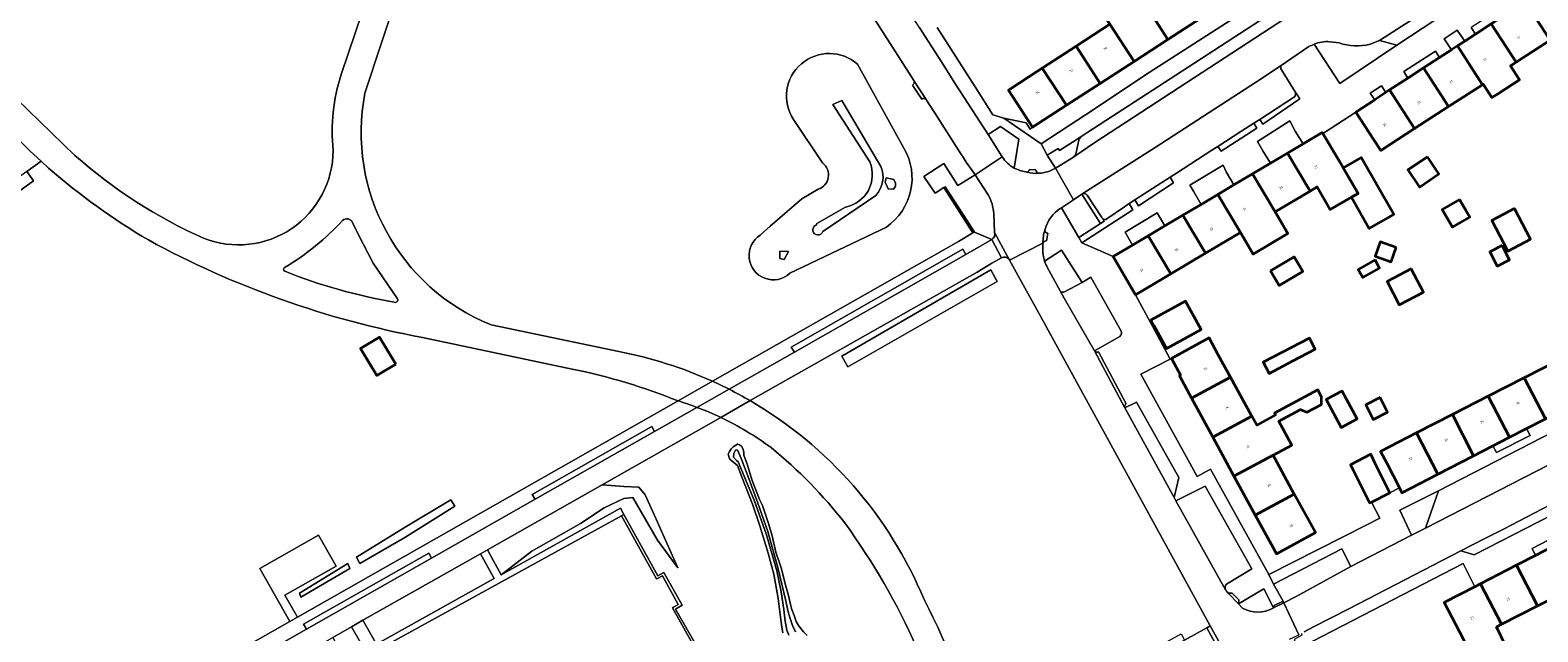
# Model space of a CAD drawing. Header units: metres. Extents: x 197700 to 204338, y 317132 to 325229.
# Tile 277 of 656: x 200179 to 200407, y 319336 to 319427. Entities that reach past the tile are written whole.
import ezdxf
from ezdxf.enums import TextEntityAlignment as Align

# ---------------------------------------------------------------- set-up
doc = ezdxf.new("R2010")
doc.units = ezdxf.units.M
for name, color, linetype, lineweight in [('B-WE-GR-BEPLANTING_CULTUUR_BODEMBEDEKKER-GV', 90, 'Continuous', 18), ('B-WE-GR-BEPLANTING_CULTUUR_HEESTERS-GV', 90, 'Continuous', 18), ('B-WE-GR-BEPLANTING_CULTUUR_ROOS-GV', 90, 'Continuous', 18), ('B-WE-OG-BEBOUWING-GV', 7, 'Continuous', 35), ('B-WE-OG-BEBOUWING-T18', 10, 'Continuous', 18), ('B-WE-OG-TERREIN_CULTUURSCHEIDING-GV', 7, 'Continuous', 18), ('B-WE-OG-TERREIN_ERF-GV', 7, 'Continuous', 18), ('B-WE-OG-WATER_GREPPEL-GV', 160, 'Continuous', 18), ('B-WE-OG-WATER_SLOOT-GV', 120, 'Continuous', 18), ('B-WE-VH-VERHARDING_BETONSTRAATSTEEN-GV', 252, 'Continuous', 18), ('B-WE-VH-VERHARDING_GESLOTEN-GV', 252, 'Continuous', 18), ('B-WE-VH-VERHARDING_HALFVERHARDING_GRIND-GV', 252, 'Continuous', 18), ('B-WE-VH-VERHARDING_STRAATBAKSTEEN-GV', 252, 'Continuous', 18), ('B-WE-VH-VERHARDING_TEGEL-GV', 252, 'Continuous', 18)]:
    doc.layers.add(name, color=color, linetype=linetype, lineweight=lineweight)
doc.styles.add('NLCS-ISO-M200-T18', font='NLCS-ISO.ttf', dxfattribs={"height": 0.36})

msp = doc.modelspace()

# ---------------------------------------------------------------- linework, layer by layer
at = {"layer": 'B-WE-GR-BEPLANTING_CULTUUR_BODEMBEDEKKER-GV'}
for points in [[(200337.778, 319389.12), (200334.663, 319393.987), (200332.102, 319392.351)], [(200332.535, 319391.35), (200334.451, 319387.864)], [(200335.119, 319387.701), (200337.778, 319389.12)], [(200366.634, 319339.842), (200366.686, 319339.878), (200365.243, 319342.779), (200361.394, 319340.492), (200362.019, 319339.831)]]:
    msp.add_lwpolyline(points, dxfattribs=at)
for points in [[(200332.102, 319392.351, 0.0447856), (200332.535, 319391.35)], [(200334.451, 319387.864, 0.4148117), (200335.119, 319387.701)], [(200362.019, 319339.831, 0.2468051), (200366.634, 319339.842)]]:
    msp.add_lwpolyline(points, format="xyb", dxfattribs=at)
for points in [[(200389.665, 319351.96), (200391.634, 319357.585), (200385.772, 319354.675), (200387.573, 319350.883)], [(200378.397, 319346.16), (200377.023, 319348.819), (200366.709, 319343.502), (200368.136, 319340.909), (200368.265, 319340.635), (200370.125, 319341.633)]]:
    msp.add_lwpolyline(points, close=True, dxfattribs=at)
at = {"layer": 'B-WE-GR-BEPLANTING_CULTUUR_HEESTERS-GV'}
for points in [[(200372.816, 319425.163), (200376.731, 319419.195), (200385.348, 319425.007), (200382.702, 319425.723), (200381.301, 319425.152)], [(200376.612, 319425.375), (200375.196, 319425.547)], [(200369.844, 319417.189), (200364.613, 319413.798), (200365.09, 319413.057), (200370.69, 319416.876), (200369.979, 319417.967)], [(200327.496, 319406.418), (200328.209, 319410.819), (200325.405, 319412.706), (200323.549, 319411.485), (200325.692, 319408.14)], [(200327.49, 319406.421), (200327.496, 319406.418)], [(200337.275, 319395.938), (200337.736, 319395.127), (200345.409, 319400.126), (200344.885, 319401.055), (200344.148, 319400.579), (200341.489, 319398.743)], [(200340.879, 319398.758), (200341.076, 319398.382), (200340.522, 319398.023), (200337.275, 319395.938)]]:
    msp.add_lwpolyline(points, dxfattribs=at)
for points in [[(200375.196, 319425.547, 0.108428), (200372.816, 319425.163)], [(200381.301, 319425.152, -0.1490496), (200376.612, 319425.375)], [(200369.979, 319417.967, -0.2698919), (200369.844, 319417.189)], [(200325.692, 319408.14, 0.1282656), (200327.49, 319406.421)], [(200341.489, 319398.743, -0.3395618), (200340.879, 319398.758)]]:
    msp.add_lwpolyline(points, format="xyb", dxfattribs=at)
for points in [[(200363.697, 319413.204), (200361.769, 319411.954), (200358.282, 319409.703), (200358.762, 319408.985), (200364.148, 319412.459)], [(200153.042, 319385.423), (200179.273, 319404.476), (200178.245, 319405.891), (200152.018, 319386.833)], [(200345.73, 319401.6), (200346.282, 319400.709), (200351.595, 319404.192), (200351.088, 319405.059)], [(200321.486, 319396.735), (200321.5, 319396.743), (200320.445, 319398.418), (200317.086, 319403.601), (200316.874, 319403.468), (200321.27, 319396.608)], [(200294.28, 319378.589), (200320.168, 319393.362), (200319.739, 319394.155), (200293.813, 319379.337)], [(200301.468, 319377.954), (200302.342, 319376.357), (200324.945, 319389.26), (200323.983, 319391.012)], [(200273.149, 319366.592), (200272.734, 319367.325), (200254.656, 319357.063), (200255.084, 319356.322)], [(200242.351, 319356.234), (200235.471, 319352.095), (200228.102, 319347.586), (200228.603, 319346.62), (200235.38, 319350.549), (200242.936, 319355.28)], [(200239.45, 319347.436), (200239.032, 319348.19), (200220.092, 319337.442), (200220.535, 319336.684)], [(200226.766, 319346.605), (200219.46, 319342.101), (200219.676, 319341.494), (200227.08, 319345.87)]]:
    msp.add_lwpolyline(points, close=True, dxfattribs=at)
at = {"layer": 'B-WE-GR-BEPLANTING_CULTUUR_ROOS-GV'}
for points in [[(200337.708, 319411.258), (200334.336, 319409.092), (200334.127, 319409.404), (200332.493, 319408.37), (200333.728, 319406.396)], [(200336.875, 319408.761), (200337.289, 319410.654)], [(200333.728, 319406.396), (200333.859, 319406.472), (200336.438, 319408.081), (200336.507, 319408.128)]]:
    msp.add_lwpolyline(points, dxfattribs=at)
for points in [[(200337.289, 319410.654, -0.1718281), (200337.708, 319411.258)], [(200336.507, 319408.128, 0.1571985), (200336.875, 319408.761)]]:
    msp.add_lwpolyline(points, format="xyb", dxfattribs=at)
msp.add_lwpolyline([(200340.522, 319398.023), (200337.701, 319402.473), (200336.469, 319401.646), (200334.624, 319400.407), (200337.275, 319395.938)], close=True, dxfattribs=at)
at = {"layer": 'B-WE-OG-BEBOUWING-GV'}
for points in [[(200350.746, 319425.887), (200347.096, 319431.511), (200344.96, 319430.124), (200341.26, 319435.822), (200340.79, 319435.517), (200338.565, 319434.073), (200338.276, 319433.885), (200341.976, 319428.187), (200345.626, 319422.564)], [(200355.867, 319429.21), (200352.216, 319434.835), (200347.096, 319431.511), (200350.746, 319425.887)], [(200408.51, 319425.766), (200404.729, 319431.573), (200401.998, 319429.796), (200399.607, 319428.239), (200403.372, 319422.454)], [(200337.001, 319424.957), (200336.858, 319424.864), (200340.506, 319419.241), (200345.626, 319422.564), (200341.976, 319428.187)], [(200400.532, 319417.624), (200403.03, 319419.234), (200403.897, 319419.793), (200402.531, 319421.912), (200403.372, 319422.454), (200399.607, 319428.239), (200397.228, 319426.691), (200395.592, 319425.626), (200394.485, 319424.905), (200398.301, 319419.042), (200398.406, 319419.109), (200399.706, 319417.092)], [(200335.386, 319415.918), (200340.506, 319419.241), (200336.858, 319424.864), (200331.738, 319421.54)], [(200398.301, 319419.042), (200394.485, 319424.905), (200393.579, 319424.316), (200391.799, 319423.157), (200389.363, 319421.571), (200393.164, 319415.731)], [(200331.014, 319421.07), (200326.927, 319418.417), (200326.618, 319418.216), (200330.266, 319412.596), (200335.386, 319415.918), (200331.738, 319421.54)], [(200388.027, 319412.42), (200393.164, 319415.731), (200389.363, 319421.571), (200387.019, 319420.045), (200384.241, 319418.237)], [(200388.027, 319412.42), (200384.241, 319418.237), (200383.694, 319417.881), (200381.986, 319416.769), (200379.119, 319414.903), (200381.847, 319410.712), (200382.891, 319409.109)], [(200374.167, 319411.641), (200374.066, 319411.81), (200371.179, 319410.096), (200368.799, 319408.683), (200372.219, 319402.922), (200373.302, 319403.565), (200375.247, 319400.156), (200378.477, 319402), (200379.468, 319402.565), (200377.239, 319406.469), (200376.614, 319407.519)], [(200368.799, 319408.683), (200366.256, 319407.173), (200363.532, 319405.555), (200366.952, 319399.795), (200372.219, 319402.922)], [(200378.477, 319402), (200381.167, 319397.287), (200384.88, 319399.407), (200379.964, 319408.02), (200377.239, 319406.469), (200379.468, 319402.565)], [(200389.947, 319408.135), (200386.987, 319406.145), (200388.738, 319403.542), (200391.698, 319405.532)], [(200363.532, 319405.555), (200360.709, 319403.879), (200358.265, 319402.428), (200361.685, 319396.668), (200363.614, 319393.419), (200368.881, 319396.546), (200366.952, 319399.795)], [(200352.998, 319399.3), (200356.418, 319393.54), (200361.685, 319396.668), (200358.265, 319402.428), (200355.748, 319400.933)], [(200394.788, 319401.667), (200392.201, 319400.159), (200393.756, 319397.49), (200396.344, 319398.997)], [(200403.099, 319400.304), (200399.678, 319398.513), (200402.109, 319393.872), (200405.529, 319395.664)], [(200352.998, 319399.3), (200350.257, 319397.673), (200347.731, 319396.173), (200351.151, 319390.413), (200356.418, 319393.54)], [(200345.848, 319387.264), (200350.151, 319389.819), (200351.151, 319390.413), (200347.731, 319396.173), (200345.363, 319394.767), (200342.465, 319393.046)], [(200385.241, 319394.417), (200382.83, 319395.288), (200382.046, 319393.116), (200384.457, 319392.245)], [(200366.25, 319390.889), (200367.565, 319388.682), (200371.112, 319390.794), (200369.797, 319393.001)], [(200401.242, 319394.694), (200399.408, 319393.75), (200400.508, 319391.612), (200402.342, 319392.556)], [(200382.034, 319392.524), (200379.513, 319391.068), (200380.214, 319389.854), (200382.735, 319391.31)], [(200387.52, 319391.197), (200383.851, 319389.275), (200385.704, 319385.738), (200389.372, 319387.66)], [(200348.614, 319382.608), (200350.533, 319379.111), (200355.764, 319381.982), (200353.402, 319386.284), (200348.171, 319383.414)], [(200234.047, 319376.768), (200231.577, 319380.868), (200228.69, 319379.129), (200231.16, 319375.029)], [(200354.293, 319371.629), (200360.198, 319374.798), (200358.346, 319378.195), (200356.984, 319380.734), (200351.26, 319377.618), (200352.638, 319375.088), (200352.462, 319374.992)], [(200369.592, 319377.244), (200373, 319379.029), (200372.118, 319380.714), (200365.132, 319377.054), (200366.014, 319375.37)], [(200407.787, 319368.494), (200410.677, 319369.983), (200413.21, 319371.288), (200410.024, 319377.473), (200404.593, 319374.693)], [(200360.198, 319374.798), (200354.293, 319371.629), (200357.502, 319365.734), (200363.411, 319368.905)], [(200404.593, 319374.693), (200399.163, 319371.913), (200402.364, 319365.7), (200404.935, 319367.025), (200407.787, 319368.494)], [(200357.502, 319365.734), (200360.711, 319359.839), (200366.624, 319363.013), (200369.447, 319364.528), (200367.503, 319368.149), (200370.791, 319369.914), (200371.747, 319369.491), (200373.961, 319370.648), (200373.961, 319371.831), (200373.407, 319372.863), (200366.86, 319369.349), (200367.007, 319369.074), (200364.164, 319367.524), (200363.411, 319368.905)], [(200376.738, 319372.511), (200375.724, 319371.966), (200374.67, 319371.401), (200376.939, 319367.173), (200379.342, 319368.483), (200377.081, 319372.695)], [(200382.812, 319371.716), (200380.637, 319370.609), (200381.769, 319368.383), (200383.945, 319369.49)], [(200396.941, 319362.906), (200399.862, 319364.411), (200402.364, 319365.7), (200399.163, 319371.913), (200393.732, 319369.134)], [(200388.302, 319366.355), (200391.518, 319360.112), (200396.941, 319362.906), (200393.732, 319369.134)], [(200391.518, 319360.112), (200388.302, 319366.355), (200382.871, 319363.575), (200383.805, 319361.762), (200385.725, 319358.036), (200386.095, 319357.318)], [(200363.92, 319353.944), (200369.837, 319357.12), (200367.239, 319361.885), (200366.624, 319363.013), (200360.711, 319359.839)], [(200381.515, 319355.908), (200384.281, 319357.283), (200382.055, 319361.76), (200381.383, 319363.155), (200378.326, 319361.521), (200379.001, 319360.242), (200381.227, 319355.765)], [(200369.837, 319357.12), (200363.92, 319353.944), (200367.129, 319348.05), (200373.018, 319351.288), (200370.036, 319356.756)], [(200406.619, 319340.206), (200412.102, 319342.996), (200408.909, 319349.179), (200406.298, 319347.83), (200403.443, 319346.355)], [(200401.136, 319337.415), (200406.619, 319340.206), (200403.443, 319346.355), (200397.977, 319343.531)], [(200400.374, 319337.027), (200401.136, 319337.415), (200397.977, 319343.531), (200397.144, 319343.101), (200392.511, 319340.708), (200394.806, 319336.266), (200395.654, 319334.625), (200397.106, 319331.822), (200396.132, 319331.324), (200397.793, 319328.096), (200404.237, 319331.411), (200402.816, 319334.163), (200402.58, 319334.62), (200401.771, 319334.206)]]:
    msp.add_lwpolyline(points, close=True, dxfattribs=at)
at = {"layer": 'B-WE-OG-TERREIN_CULTUURSCHEIDING-GV'}
for points in [[(200228.529, 319474.881), (200210.717, 319465.285), (200208.659, 319464.163), (200192.824, 319455.7), (200192.34, 319455.433), (200155.862, 319437.191), (200167.811, 319425.452), (200185.543, 319408.351)], [(200282.593, 319465.257), (200275.002, 319461.131), (200276.163, 319458.995), (200262.125, 319451.37), (200264.509, 319447.002), (200264.858, 319446.36), (200254.143, 319440.541), (200253.785, 319441.2), (200251.405, 319445.548), (200248.687, 319444.071), (200247.58, 319446.108), (200236.752, 319440.206), (200229.366, 319417.763)], [(200312.383, 319419.578), (200312.361, 319419.636), (200312.333, 319419.692), (200283.244, 319465.186)], [(200225.781, 319420.565), (200235.378, 319449.081)], [(200303.84, 319422.122), (200310.829, 319409.438)], [(200313.519, 319416.87), (200312.15, 319418.986)], [(200281.901, 319374.173), (200319.102, 319395.337), (200321.27, 319396.608), (200316.874, 319403.468), (200315.539, 319402.631), (200313.819, 319405.134), (200316.842, 319407.123), (200318.962, 319403.779), (200321.612, 319405.398), (200321.408, 319405.714), (200320.264, 319407.334), (200319.764, 319408.073), (200319.447, 319408.569), (200315.56, 319414.692), (200315.37, 319414.97), (200314.232, 319416.71)], [(200298.528, 319407.194), (200294.125, 319413.769)], [(200181.553, 319406.42), (200180.423, 319407.474), (200178.245, 319405.891), (200179.273, 319404.476), (200153.042, 319385.423), (200152.018, 319386.833), (200148.413, 319384.214), (200149.642, 319382.543), (200155.796, 319374.519), (200157.912, 319371.672), (200151.695, 319366.798), (200185.901, 319319.597), (200218.032, 319337.86), (200213.479, 319345.87), (200222.347, 319350.91), (200225.015, 319346.216), (200217.278, 319341.818), (200219.162, 319338.503), (200276.702, 319371.209)], [(200289.126, 319396.288), (200290.596, 319397.642), (200295.387, 319401.778), (200297.863, 319403.212)], [(200234.211, 319386.776), (200230.626, 319392.019), (200228.329, 319396.429), (200227.487, 319398.195)], [(200308.178, 319397.511), (200293.593, 319390.508)], [(200325.6, 319392.863), (200325.561, 319392.839), (200324.102, 319392.031), (200323.963, 319391.947), (200321.9, 319390.702), (200301.142, 319378.933), (200287.575, 319371.242)], [(200322.584, 319318.034), (200328.786, 319321.471), (200328.266, 319322.409), (200352.724, 319335.965), (200353.244, 319335.028), (200356.607, 319336.892), (200357.132, 319337.183), (200331.494, 319384.046), (200329.129, 319388.286), (200326.8, 319392.518), (200326.715, 319392.625)], [(200248.44, 319382.702), (200267.76, 319378.658)], [(200260.67, 319376.029), (200238.065, 319380.8)], [(200283.179, 319368.677), (200265.232, 319358.506), (200268.482, 319358.251), (200270.786, 319358.141), (200271.701, 319357.015), (200273.399, 319353.292), (200276.65, 319345.956), (200273.61, 319350.145), (200269.84, 319356.58), (200268.477, 319356.456), (200265.511, 319355.019), (200261.923, 319352.68), (200254.609, 319348.489), (200249.963, 319344.918), (200267.999, 319354.995), (200268.477, 319354.028), (200273.644, 319344.765), (200274.542, 319345.243), (200277.312, 319340.322), (200276.325, 319339.722), (200281.729, 319330.231)], [(200292.523, 319336.135), (200292.354, 319336.984), (200292.165, 319338.484), (200291.839, 319341.323), (200291.154, 319345.012), (200290.324, 319348.185), (200289.066, 319352.325), (200287.939, 319355.569), (200286.388, 319359.561), (200285.654, 319361.459), (200285.454, 319361.594), (200285.068, 319361.93), (200284.625, 319362.295), (200284.47, 319362.499), (200284.28, 319363.15), (200284.449, 319363.565), (200284.722, 319363.947), (200285.025, 319364.258), (200285.444, 319364.534), (200285.664, 319364.654), (200285.748, 319364.651), (200285.999, 319364.585), (200286.267, 319364.375), (200286.475, 319364.012), (200286.634, 319363.471), (200286.652, 319363.004), (200287.163, 319361.614), (200287.897, 319359.185), (200289.025, 319356.309), (200289.443, 319355.363), (200290.361, 319352.68), (200290.921, 319350.793), (200291.464, 319348.346), (200292.279, 319345.94), (200292.997, 319343.179), (200293.404, 319341.757), (200293.699, 319340.414), (200293.903, 319339.671), (200294.228, 319338.76), (200294.533, 319337.853), (200294.889, 319337.223), (200295.656, 319336.29), (200296.213, 319335.724)]]:
    msp.add_lwpolyline(points, dxfattribs=at)
for points in [[(200294.125, 319413.769, -0.8747753), (200303.84, 319422.122)], [(200224.564, 319409.109, -0.1046121), (200225.781, 319420.565)], [(200229.366, 319417.763, 0.3589333), (200248.44, 319382.702)], [(200312.15, 319418.986, 0.3429647), (200312.383, 319419.578)], [(200314.191, 319416.774, 0.4096053), (200313.519, 319416.87)], [(200314.232, 319416.71, 0.0332503), (200314.191, 319416.774)], [(200204.983, 319395.816, 0.5293487), (200224.564, 319409.109)], [(200310.829, 319409.438, -0.3926761), (200308.178, 319397.511)], [(200196.632, 319395.546, -0.0452658), (200181.553, 319406.42)], [(200185.543, 319408.351, 0.0764725), (200204.983, 319395.816)], [(200297.863, 319403.212, 0.6014578), (200298.528, 319407.194)], [(200225.987, 319398.517, -0.0732588), (200217.305, 319391.43)], [(200227.487, 319398.195, 0.4939485), (200225.987, 319398.517)], [(200238.065, 319380.8, -0.0788309), (200196.632, 319395.546)], [(200293.593, 319390.508, -1.0975633), (200289.126, 319396.288)], [(200326.715, 319392.625, 0.3820754), (200325.6, 319392.863)], [(200217.305, 319391.43, 0.7183707), (200217.252, 319390.808)], [(200217.252, 319390.808, 0.0535833), (200233.794, 319386.159)], [(200233.794, 319386.159, 0.9262654), (200234.211, 319386.776)], [(200267.76, 319378.658, -0.0593964), (200281.901, 319374.173)], [(200276.702, 319371.209, 0.0446045), (200260.67, 319376.029)], [(200287.575, 319371.242, -0.1638132), (200313.885, 319341.141)], [(200290.778, 319364.143, 0.0463409), (200283.179, 319368.677)], [(200301.904, 319352.742, 0.0544669), (200290.778, 319364.143)], [(200319.531, 319313.284, 0.1036273), (200301.904, 319352.742)], [(200313.885, 319341.141, -0.0602075), (200322.584, 319318.034)]]:
    msp.add_lwpolyline(points, format="xyb", dxfattribs=at)
for points in [[(200302.342, 319376.357), (200301.468, 319377.954), (200323.983, 319391.012), (200324.945, 319389.26)], [(200247.898, 319348.683), (200249.963, 319344.918), (200254.609, 319348.489), (200261.923, 319352.68), (200265.511, 319355.019), (200268.477, 319356.456), (200269.84, 319356.58), (200273.61, 319350.145), (200276.65, 319345.956), (200273.399, 319353.292), (200271.701, 319357.015), (200270.786, 319358.141), (200268.482, 319358.251), (200265.232, 319358.506)], [(200242.351, 319356.234), (200242.936, 319355.28), (200235.38, 319350.549), (200228.603, 319346.62), (200228.102, 319347.586), (200235.471, 319352.095)], [(200248.874, 319344.335), (200246.809, 319348.066), (200229.073, 319338.015), (200231.127, 319334.413)], [(200226.766, 319346.605), (200227.08, 319345.87), (200219.676, 319341.494), (200219.46, 319342.101)], [(200224.526, 319335.438), (200226.833, 319331.122), (200223.802, 319329.453), (200221.485, 319333.714), (200196.324, 319319.442), (200192.67, 319317.4), (200194.662, 319313.557), (200208.516, 319320.738), (200209.383, 319321.224), (200226.896, 319331.035), (200229.833, 319332.649), (200227.359, 319337.043)]]:
    msp.add_lwpolyline(points, close=True, dxfattribs=at)
at = {"layer": 'B-WE-OG-TERREIN_ERF-GV'}
for points in [[(200340.506, 319419.241), (200335.386, 319415.918), (200330.266, 319412.596), (200329.922, 319412.327), (200329.329, 319413.282), (200325.911, 319414), (200331.58, 319410.098), (200338.297, 319414.497), (200347.915, 319420.883), (200364.762, 319431.722), (200370.333, 319435.266), (200377.104, 319439.741), (200378.233, 319440.444), (200375.866, 319444.275), (200375.757, 319444.452), (200375.289, 319444.144), (200376.348, 319442.501), (200371.227, 319439.178), (200366.107, 319435.855), (200360.987, 319432.532), (200355.867, 319429.21), (200350.746, 319425.887), (200345.626, 319422.564)], [(200399.607, 319428.239), (200401.998, 319429.796), (200401.37, 319430.768), (200396.576, 319427.679), (200397.228, 319426.691)], [(200394.485, 319424.905), (200395.592, 319425.626), (200394.443, 319427.271), (200392.491, 319425.957), (200393.579, 319424.316)], [(200391.799, 319423.157), (200391.158, 319424.123), (200386.412, 319421.044), (200387.019, 319420.045), (200389.363, 319421.571)], [(200381.986, 319416.769), (200383.694, 319417.881), (200383.03, 319418.866), (200381.317, 319417.761)], [(200366.256, 319407.173), (200368.799, 319408.683), (200371.179, 319410.096), (200369.988, 319411.991), (200369.167, 319413.552), (200364.283, 319410.423), (200365.088, 319409.049)], [(200359.556, 319405.855), (200359.064, 319406.848), (200354.046, 319403.85), (200354.614, 319402.939), (200355.748, 319400.933), (200358.265, 319402.428), (200360.709, 319403.879)], [(200389.947, 319408.135), (200391.698, 319405.532), (200388.738, 319403.542), (200386.987, 319406.145)], [(200350.257, 319397.673), (200349.106, 319399.644), (200344.258, 319396.728), (200345.363, 319394.767), (200347.731, 319396.173)], [(200394.788, 319401.667), (200396.344, 319398.997), (200393.756, 319397.49), (200392.201, 319400.159)], [(200403.099, 319400.304), (200405.529, 319395.664), (200402.109, 319393.872), (200399.678, 319398.513)], [(200385.241, 319394.417), (200384.457, 319392.245), (200382.046, 319393.116), (200382.83, 319395.288)], [(200369.797, 319393.001), (200371.112, 319390.794), (200367.565, 319388.682), (200366.25, 319390.889)], [(200401.242, 319394.694), (200402.342, 319392.556), (200400.508, 319391.612), (200399.408, 319393.75)], [(200382.034, 319392.524), (200382.735, 319391.31), (200380.214, 319389.854), (200379.513, 319391.068)], [(200387.52, 319391.197), (200389.372, 319387.66), (200385.704, 319385.738), (200383.851, 319389.275)], [(200348.614, 319382.608), (200348.171, 319383.414), (200353.402, 319386.284), (200355.764, 319381.982), (200350.533, 319379.111)], [(200363.92, 319353.944), (200360.711, 319359.839), (200357.502, 319365.734), (200354.293, 319371.629), (200352.462, 319374.992), (200352.638, 319375.088), (200351.26, 319377.618), (200356.984, 319380.734), (200358.346, 319378.195), (200360.198, 319374.798), (200363.411, 319368.905), (200364.164, 319367.524), (200367.007, 319369.074), (200366.86, 319369.349), (200373.407, 319372.863), (200373.961, 319371.831), (200373.961, 319370.648), (200371.747, 319369.491), (200370.791, 319369.914), (200367.503, 319368.149), (200369.447, 319364.528), (200366.624, 319363.013), (200367.239, 319361.885), (200369.837, 319357.12), (200370.036, 319356.756), (200373.018, 319351.288), (200367.129, 319348.05)], [(200366.014, 319375.37), (200365.132, 319377.054), (200372.118, 319380.714), (200373, 319379.029), (200369.592, 319377.244)], [(200375.724, 319371.966), (200376.738, 319372.511), (200377.081, 319372.695), (200379.342, 319368.483), (200376.939, 319367.173), (200374.67, 319371.401)], [(200382.812, 319371.716), (200383.945, 319369.49), (200381.769, 319368.383), (200380.637, 319370.609)], [(200402.364, 319365.7), (200399.862, 319364.411), (200400.384, 319363.415), (200405.464, 319365.986), (200404.935, 319367.025)], [(200406.298, 319347.83), (200408.909, 319349.179), (200411.401, 319350.466), (200410.829, 319351.519), (200405.779, 319348.875)]]:
    msp.add_lwpolyline(points, close=True, dxfattribs=at)
for points in [[(200315.849, 319427.668), (200321.581, 319418.722), (200324.263, 319414.456), (200325.911, 319414), (200329.329, 319413.282), (200329.922, 319412.327), (200330.266, 319412.596), (200326.618, 319418.216), (200326.927, 319418.417), (200331.014, 319421.07), (200331.738, 319421.54), (200336.858, 319424.864), (200337.001, 319424.957), (200341.976, 319428.187)], [(200408.51, 319425.766), (200403.372, 319422.454), (200402.531, 319421.912), (200403.897, 319419.793), (200403.03, 319419.234), (200400.532, 319417.624), (200399.706, 319417.092), (200398.406, 319419.109), (200398.301, 319419.042), (200393.164, 319415.731), (200388.027, 319412.42), (200382.891, 319409.109), (200381.847, 319410.712), (200379.119, 319414.903), (200375.243, 319412.379), (200374.167, 319411.641), (200376.614, 319407.519), (200377.239, 319406.469), (200379.964, 319408.02), (200384.88, 319399.407), (200381.167, 319397.287), (200378.477, 319402), (200375.247, 319400.156), (200373.302, 319403.565), (200372.219, 319402.922), (200366.952, 319399.795), (200368.881, 319396.546), (200363.614, 319393.419), (200361.685, 319396.668), (200356.418, 319393.54), (200351.151, 319390.413), (200350.151, 319389.819), (200345.848, 319387.264), (200348.415, 319382.497), (200351.091, 319377.526), (200346.659, 319375.237), (200355.136, 319359.778), (200357.194, 319360.891), (200366.008, 319344.935), (200380.783, 319352.465), (200382.775, 319353.455), (200381.515, 319355.908), (200381.227, 319355.765), (200379.001, 319360.242), (200378.326, 319361.521), (200381.383, 319363.155), (200382.055, 319361.76), (200384.281, 319357.283), (200385.725, 319358.036), (200383.805, 319361.762), (200382.871, 319363.575), (200388.302, 319366.355), (200393.732, 319369.134), (200399.163, 319371.913), (200404.593, 319374.693), (200410.024, 319377.473)], [(200394.806, 319336.266), (200392.511, 319340.708), (200397.144, 319343.101), (200395.336, 319346.602), (200371.093, 319334.052)], [(200412.102, 319342.996), (200406.619, 319340.206), (200401.136, 319337.415), (200400.374, 319337.027), (200401.771, 319334.206)]]:
    msp.add_lwpolyline(points, dxfattribs=at)
at = {"layer": 'B-WE-OG-WATER_GREPPEL-GV'}
for points in [[(200307.366, 319406.664), (200301.433, 319416.664), (200300.069, 319416.062), (200305.67, 319407.346)], [(200298.595, 319396.84), (200306.574, 319402.288)], [(200301.996, 319400.532), (200297.685, 319398.033), (200297.632, 319397.863), (200297.497, 319397.789)], [(200294.422, 319336.262), (200294.009, 319337.22), (200293.64, 319338.289), (200293.339, 319339.285), (200292.953, 319341.156), (200291.804, 319345.795), (200290.267, 319351.433), (200288.738, 319355.749), (200287.372, 319359.471), (200286.337, 319362.217), (200285.967, 319363.084), (200285.848, 319363.472), (200285.75, 319363.706), (200285.626, 319363.805), (200285.354, 319363.736), (200285.127, 319363.229), (200285.088, 319362.684), (200285.517, 319362.17), (200285.769, 319361.967), (200288.172, 319356.184), (200290.041, 319350.93), (200291.613, 319345.492), (200292.284, 319342.315), (200292.658, 319339.658), (200292.866, 319337.862), (200293.159, 319336.542), (200293.452, 319335.749)]]:
    msp.add_lwpolyline(points, dxfattribs=at)
for points in [[(200305.67, 319407.346, -0.4794928), (200301.996, 319400.532)], [(200306.574, 319402.288, 0.2914729), (200307.366, 319406.664)], [(200297.497, 319397.789, 1.4882847), (200298.595, 319396.84)]]:
    msp.add_lwpolyline(points, format="xyb", dxfattribs=at)
at = {"layer": 'B-WE-OG-WATER_SLOOT-GV'}
for points in [[(200303.84, 319422.122, 0.8747753), (200294.125, 319413.769)], [(200308.178, 319397.511, 0.3926761), (200310.829, 319409.438)], [(200298.528, 319407.194, -0.6014578), (200297.863, 319403.212)], [(200301.996, 319400.532, 0.4794928), (200305.67, 319407.346)], [(200307.366, 319406.664, -0.2914729), (200306.574, 319402.288)], [(200298.595, 319396.84, -1.4882847), (200297.497, 319397.789)], [(200289.126, 319396.288, 1.0975633), (200293.593, 319390.508)]]:
    msp.add_lwpolyline(points, format="xyb", dxfattribs=at)
for points in [[(200310.829, 319409.438), (200303.84, 319422.122)], [(200305.67, 319407.346), (200300.069, 319416.062), (200301.433, 319416.664), (200307.366, 319406.664)], [(200294.125, 319413.769), (200298.528, 319407.194)], [(200297.863, 319403.212), (200295.387, 319401.778), (200290.596, 319397.642), (200289.126, 319396.288)], [(200306.574, 319402.288), (200298.595, 319396.84)], [(200297.497, 319397.789), (200297.632, 319397.863), (200297.685, 319398.033), (200301.996, 319400.532)], [(200293.593, 319390.508), (200308.178, 319397.511)], [(200296.213, 319335.724), (200295.656, 319336.29), (200294.889, 319337.223), (200294.533, 319337.853), (200294.228, 319338.76), (200293.903, 319339.671), (200293.699, 319340.414), (200293.404, 319341.757), (200292.997, 319343.179), (200292.279, 319345.94), (200291.464, 319348.346), (200290.921, 319350.793), (200290.361, 319352.68), (200289.443, 319355.363), (200289.025, 319356.309), (200287.897, 319359.185), (200287.163, 319361.614), (200286.652, 319363.004), (200286.634, 319363.471), (200286.475, 319364.012), (200286.267, 319364.375), (200285.999, 319364.585), (200285.748, 319364.651), (200285.664, 319364.654), (200285.444, 319364.534), (200285.025, 319364.258), (200284.722, 319363.947), (200284.449, 319363.565), (200284.28, 319363.15), (200284.47, 319362.499), (200284.625, 319362.295), (200285.068, 319361.93), (200285.454, 319361.594), (200285.654, 319361.459), (200286.388, 319359.561), (200287.939, 319355.569), (200289.066, 319352.325), (200290.324, 319348.185), (200291.154, 319345.012), (200291.839, 319341.323), (200292.165, 319338.484), (200292.354, 319336.984), (200292.523, 319336.135)], [(200293.452, 319335.749), (200293.159, 319336.542), (200292.866, 319337.862), (200292.658, 319339.658), (200292.284, 319342.315), (200291.613, 319345.492), (200290.041, 319350.93), (200288.172, 319356.184), (200285.769, 319361.967), (200285.517, 319362.17), (200285.088, 319362.684), (200285.127, 319363.229), (200285.354, 319363.736), (200285.626, 319363.805), (200285.75, 319363.706), (200285.848, 319363.472), (200285.967, 319363.084), (200286.337, 319362.217), (200287.372, 319359.471), (200288.738, 319355.749), (200290.267, 319351.433), (200291.804, 319345.795), (200292.953, 319341.156), (200293.339, 319339.285), (200293.64, 319338.289), (200294.009, 319337.22), (200294.422, 319336.262)]]:
    msp.add_lwpolyline(points, dxfattribs=at)
for points in [[(200308.13, 319404.965), (200309.308, 319404.695), (200309.556, 319404.162), (200309.564, 319403.665), (200309.254, 319403.238), (200308.452, 319403.28), (200307.979, 319404.302)], [(200308.13, 319404.965), (200307.979, 319404.302), (200308.452, 319403.28), (200309.254, 319403.238), (200309.564, 319403.665), (200309.556, 319404.162), (200309.308, 319404.695)], [(200292.094, 319393.88), (200293.375, 319393.798), (200292.75, 319392.611), (200292.084, 319392.723)], [(200292.094, 319393.88), (200292.084, 319392.723), (200292.75, 319392.611), (200293.375, 319393.798)]]:
    msp.add_lwpolyline(points, close=True, dxfattribs=at)
at = {"layer": 'B-WE-VH-VERHARDING_BETONSTRAATSTEEN-GV'}
for points in [[(200325.692, 319408.14), (200323.549, 319411.485), (200318.646, 319419.129), (200316.514, 319422.482), (200313.146, 319427.732), (200297.786, 319451.746), (200284.395, 319472.724), (200283.127, 319474.705), (200280.869, 319478.232), (200271.214, 319493.313), (200270.83, 319493.907)], [(200266.442, 319491.471), (200266.879, 319490.777), (200281.459, 319467.999), (200283.244, 319465.186), (200312.333, 319419.692), (200312.361, 319419.636), (200312.383, 319419.578), (200314.191, 319416.774)], [(200381.301, 319425.152), (200382.702, 319425.723), (200409.255, 319442.816), (200412.928, 319445.155)], [(200374.757, 319432.847), (200374.747, 319432.843), (200373.146, 319432.159), (200339.671, 319410.276), (200336.507, 319408.128), (200336.438, 319408.081), (200333.859, 319406.472), (200333.728, 319406.396), (200336.469, 319401.646), (200337.701, 319402.473), (200337.858, 319402.573), (200348.784, 319409.522), (200364.146, 319419.476), (200367.837, 319421.958), (200372.055, 319424.794)], [(200339.671, 319410.276), (200373.146, 319432.159), (200370.329, 319432.485), (200351.918, 319420.502), (200338.654, 319411.842), (200337.708, 319411.258)], [(200375.196, 319425.547), (200376.612, 319425.375)], [(200367.837, 319421.958), (200364.146, 319419.476), (200348.784, 319409.522), (200337.858, 319402.573)], [(200369.979, 319417.967), (200367.899, 319421.287)], [(200312.15, 319418.986), (200313.519, 319416.87)], [(200314.191, 319416.774), (200312.383, 319419.578)], [(200314.232, 319416.71), (200315.37, 319414.97), (200315.56, 319414.692), (200319.447, 319408.569), (200319.764, 319408.073), (200320.264, 319407.334), (200321.408, 319405.714), (200321.612, 319405.398), (200325.692, 319408.14)], [(200341.489, 319398.743), (200344.148, 319400.579), (200344.885, 319401.055), (200345.73, 319401.6), (200351.088, 319405.059), (200352.029, 319405.667), (200357.381, 319409.121), (200358.282, 319409.703), (200361.769, 319411.954), (200363.697, 319413.204), (200364.613, 319413.798), (200369.844, 319417.189)], [(200336.507, 319408.128), (200339.671, 319410.276)], [(200337.289, 319410.654), (200336.875, 319408.761)], [(200325.692, 319408.14), (200321.612, 319405.398), (200323.571, 319402.355)], [(200327.496, 319406.418), (200327.49, 319406.421)], [(200334.472, 319400.309), (200334.624, 319400.407), (200336.469, 319401.646), (200333.728, 319406.396)], [(200329.464, 319405.785), (200329.349, 319405.813), (200329.235, 319405.843)], [(200330.793, 319406.156), (200329.797, 319406.193)], [(200480.743, 319392.776), (200482.084, 319393.468), (200497.104, 319401.561), (200494.839, 319405.918), (200493.277, 319405.106), (200488.718, 319403.033), (200488.641, 319402.993), (200479.645, 319398.173), (200479.619, 319398.222), (200446.259, 319381.166), (200445.13, 319380.56), (200437.203, 319376.415), (200435.063, 319375.358), (200433.045, 319374.277), (200430.922, 319373.196), (200418.826, 319366.978), (200415.772, 319365.393), (200413.884, 319364.426), (200389.665, 319351.96), (200387.573, 319350.883), (200378.397, 319346.16), (200370.125, 319341.633), (200368.265, 319340.635), (200370.536, 319335.805)], [(200338.542, 319402.324), (200340.739, 319398.939)], [(200324.403, 319399.547), (200324.532, 319396.678), (200326.8, 319392.518), (200331.839, 319395.065)], [(200332.129, 319397.057), (200332.162, 319397.164)], [(200331.839, 319395.065), (200326.8, 319392.518), (200329.129, 319388.286), (200331.494, 319384.046), (200357.132, 319337.183), (200358.366, 319334.928)], [(200371.337, 319336.267), (200372.723, 319337.021), (200378.073, 319339.759), (200395, 319348.515), (200398.738, 319350.449), (200401.439, 319351.821), (200409.588, 319356.063), (200411.996, 319357.275), (200466.389, 319385.311), (200469.098, 319386.765), (200477.116, 319390.903), (200478.603, 319391.67), (200480.743, 319392.776)], [(200359.442, 319342.646), (200351.948, 319356.071), (200351.686, 319356.584), (200344.22, 319370.142), (200339.661, 319378.805), (200335.042, 319386.742), (200334.451, 319387.864), (200332.535, 319391.35)], [(200343.592, 319381.855), (200339.058, 319389.927), (200337.778, 319389.12), (200335.119, 319387.701)], [(200334.451, 319387.864), (200335.042, 319386.742), (200339.661, 319378.805), (200343.477, 319380.961)], [(200418.826, 319366.978), (200430.922, 319373.196), (200433.045, 319374.277), (200435.063, 319375.358), (200437.203, 319376.415), (200445.13, 319380.56), (200440.199, 319382.713), (200426.397, 319375.523), (200391.634, 319357.585)], [(200339.661, 319378.805), (200344.22, 319370.142)], [(200344.415, 319370.738), (200340.263, 319378.628)], [(200391.634, 319357.585), (200389.665, 319351.96), (200413.884, 319364.426)], [(200359.575, 319343.46), (200363.442, 319345.788), (200356.365, 319358.317), (200351.948, 319356.071), (200359.442, 319342.646)], [(200281.729, 319330.231), (200276.325, 319339.722), (200277.312, 319340.322), (200274.542, 319345.243), (200273.644, 319344.765), (200268.477, 319354.028), (200268.136, 319353.84), (200273.457, 319344.287), (200273.573, 319344.351), (200274.322, 319344.764), (200274.636, 319344.197), (200276.73, 319340.423), (200275.997, 319339.987), (200275.87, 319339.911), (200281.205, 319330.335)], [(200362.019, 319339.831), (200361.394, 319340.492), (200359.829, 319342.144)], [(200369.089, 319335.167), (200369.657, 319335.397), (200370.536, 319335.805), (200368.265, 319340.635), (200366.686, 319339.878), (200366.634, 319339.842)]]:
    msp.add_lwpolyline(points, dxfattribs=at)
for points in [[(200385.348, 319425.007), (200395.357, 319431.624), (200408.495, 319440.062), (200409.255, 319442.816), (200382.702, 319425.723)], [(200395, 319348.515), (200397.02, 319347.9), (200446.135, 319373.151), (200476.281, 319388.649), (200477.116, 319390.903), (200469.098, 319386.765), (200466.389, 319385.311), (200411.996, 319357.275), (200409.588, 319356.063), (200401.439, 319351.821), (200398.738, 319350.449)], [(200351.686, 319356.584), (200352.371, 319359.613), (200345.967, 319370.996), (200344.22, 319370.142)], [(200359.829, 319342.144), (200361.394, 319340.492), (200361.458, 319341.12), (200360.435, 319342.144)], [(200366.686, 319339.878), (200368.265, 319340.635), (200367.952, 319340.789), (200366.811, 319340.249)], [(200358.366, 319334.928), (200357.132, 319337.183), (200356.607, 319336.892), (200357.842, 319334.637)]]:
    msp.add_lwpolyline(points, close=True, dxfattribs=at)
for points in [[(200372.055, 319424.794, -0.0375601), (200372.816, 319425.163)], [(200372.816, 319425.163, -0.108428), (200375.196, 319425.547)], [(200376.612, 319425.375, 0.1490496), (200381.301, 319425.152)], [(200367.899, 319421.287, -0.2621236), (200367.837, 319421.958)], [(200312.383, 319419.578, -0.3429647), (200312.15, 319418.986)], [(200369.844, 319417.189, 0.2698919), (200369.979, 319417.967)], [(200313.519, 319416.87, -0.4096053), (200314.191, 319416.774)], [(200314.191, 319416.774, -0.0332503), (200314.232, 319416.71)], [(200337.708, 319411.258, 0.1718281), (200337.289, 319410.654)], [(200336.875, 319408.761, -0.1571985), (200336.507, 319408.128)], [(200327.49, 319406.421, -0.1282656), (200325.692, 319408.14)], [(200329.235, 319405.843, -0.0535218), (200327.496, 319406.418)], [(200333.728, 319406.396, -0.1118802), (200331.223, 319405.644)], [(200329.797, 319406.193, -0.2678726), (200329.464, 319405.785)], [(200329.464, 319405.785, 0.0756265), (200331.223, 319405.644)], [(200331.223, 319405.644, -0.0756265), (200329.464, 319405.785)], [(200331.223, 319405.644, -0.4040503), (200330.793, 319406.156)], [(200323.571, 319402.355, -0.1153846), (200324.403, 319399.547)], [(200337.858, 319402.573, -0.2820422), (200338.542, 319402.324)], [(200332.162, 319397.164, -0.1883718), (200334.472, 319400.309)], [(200340.739, 319398.939, 0.1161607), (200340.879, 319398.758)], [(200340.879, 319398.758, 0.3395618), (200341.489, 319398.743)], [(200331.878, 319393.255, -0.0391847), (200331.839, 319395.065)], [(200332.129, 319397.057, 0.0733465), (200331.839, 319395.065)], [(200331.839, 319395.065, -0.0733465), (200332.129, 319397.057)], [(200331.839, 319395.065, -0.3511996), (200332.358, 319395.404)], [(200332.568, 319396.563, -0.3783614), (200332.129, 319397.057)], [(200332.358, 319395.404, 0.0091108), (200332.568, 319396.563)], [(200332.102, 319392.351, -0.0375009), (200331.878, 319393.255)], [(200332.535, 319391.35, -0.0447856), (200332.102, 319392.351)], [(200335.119, 319387.701, -0.4148117), (200334.451, 319387.864)], [(200343.477, 319380.961, 0.3911138), (200343.592, 319381.855)], [(200340.263, 319378.628, -0.3990536), (200339.661, 319378.805)], [(200344.22, 319370.142, -0.340397), (200344.415, 319370.738)], [(200359.442, 319342.646, -0.2670845), (200359.575, 319343.46)], [(200359.829, 319342.144, -0.0920518), (200359.442, 319342.646)], [(200366.634, 319339.842, -0.2468051), (200362.019, 319339.831)]]:
    msp.add_lwpolyline(points, format="xyb", dxfattribs=at)
at = {"layer": 'B-WE-VH-VERHARDING_GESLOTEN-GV'}
msp.add_lwpolyline([(200231.429, 319333.609), (200236.91, 319323.88), (200236.863, 319323.851), (200236.159, 319323.418), (200238.484, 319319.116), (200239.251, 319319.521), (200239.329, 319319.562), (200244.647, 319309.987), (200281.205, 319330.335), (200275.87, 319339.911), (200275.997, 319339.987), (200276.73, 319340.423), (200274.636, 319344.197), (200274.322, 319344.764), (200273.573, 319344.351), (200273.457, 319344.287), (200268.136, 319353.84)], close=True, dxfattribs=at)
at = {"layer": 'B-WE-VH-VERHARDING_HALFVERHARDING_GRIND-GV'}
for points in [[(200235.378, 319449.081), (200225.781, 319420.565)], [(200229.366, 319417.763), (200236.752, 319440.206), (200237.918, 319443.748), (200238.896, 319446.721)], [(200185.543, 319408.351), (200167.811, 319425.452), (200155.862, 319437.191), (200151.877, 319435.236), (200164.133, 319423.286), (200178.737, 319409.046), (200180.423, 319407.474), (200181.553, 319406.42)], [(200227.487, 319398.195), (200228.329, 319396.429), (200230.626, 319392.019), (200234.211, 319386.776)], [(200267.76, 319378.658), (200248.44, 319382.702)], [(200238.065, 319380.8), (200260.67, 319376.029)], [(200276.702, 319371.209), (200281.901, 319374.173)], [(200281.901, 319374.173), (200276.702, 319371.209)], [(200284.42, 319372.962), (200279.549, 319370.23)], [(200279.549, 319370.23), (200284.42, 319372.962)], [(200283.179, 319368.677), (200287.575, 319371.242)], [(200287.575, 319371.242), (200283.179, 319368.677)]]:
    msp.add_lwpolyline(points, dxfattribs=at)
for points in [[(200225.781, 319420.565, 0.1046121), (200224.564, 319409.109)], [(200248.44, 319382.702, -0.3589333), (200229.366, 319417.763)], [(200224.564, 319409.109, -0.5293487), (200204.983, 319395.816)], [(200181.553, 319406.42, 0.0452658), (200196.632, 319395.546)], [(200204.983, 319395.816, -0.0764725), (200185.543, 319408.351)], [(200217.305, 319391.43, 0.0732588), (200225.987, 319398.517)], [(200225.987, 319398.517, -0.4939485), (200227.487, 319398.195)], [(200196.632, 319395.546, 0.0788309), (200238.065, 319380.8)], [(200217.252, 319390.808, -0.7183707), (200217.305, 319391.43)], [(200233.794, 319386.159, -0.0535833), (200217.252, 319390.808)], [(200234.211, 319386.776, -0.9262654), (200233.794, 319386.159)], [(200281.901, 319374.173, 0.0593964), (200267.76, 319378.658)], [(200260.67, 319376.029, -0.0446045), (200276.702, 319371.209)], [(200284.42, 319372.962, 0.0113417), (200281.901, 319374.173)], [(200287.575, 319371.242, 0.0143474), (200284.42, 319372.962)], [(200276.702, 319371.209, -0.0157549), (200279.549, 319370.23)], [(200279.549, 319370.23, -0.0205205), (200283.179, 319368.677)], [(200313.885, 319341.141, 0.1638132), (200287.575, 319371.242)], [(200283.179, 319368.677, -0.0463409), (200290.778, 319364.143)], [(200290.778, 319364.143, -0.0544669), (200301.904, 319352.742)], [(200301.904, 319352.742, -0.1036273), (200319.531, 319313.284)], [(200322.584, 319318.034, 0.0602075), (200313.885, 319341.141)]]:
    msp.add_lwpolyline(points, format="xyb", dxfattribs=at)
at = {"layer": 'B-WE-VH-VERHARDING_STRAATBAKSTEEN-GV'}
for points in [[(200287.575, 319371.242), (200301.142, 319378.933), (200321.9, 319390.702), (200323.963, 319391.947), (200324.102, 319392.031), (200325.561, 319392.839), (200325.6, 319392.863), (200324.107, 319395.644), (200320.168, 319393.362), (200294.28, 319378.589)], [(200324.107, 319395.644), (200325.6, 319392.863)], [(200326.715, 319392.625), (200326.8, 319392.518), (200324.532, 319396.678)], [(200294.28, 319378.589), (200284.42, 319372.962)], [(200279.549, 319370.23), (200273.149, 319366.592), (200255.084, 319356.322), (200239.45, 319347.436), (200220.535, 319336.684), (200213.268, 319332.552), (200189.043, 319318.782), (200185.673, 319316.922), (200184.575, 319316.301), (200184.144, 319316.058)], [(200187.05, 319314.199), (200191.797, 319316.912), (200192.67, 319317.4), (200196.324, 319319.442), (200221.485, 319333.714), (200224.526, 319335.438), (200227.359, 319337.043), (200229.073, 319338.015), (200246.809, 319348.066), (200247.898, 319348.683), (200265.232, 319358.506), (200283.179, 319368.677)]]:
    msp.add_lwpolyline(points, dxfattribs=at)
for points in [[(200324.532, 319396.678, -0.3490004), (200324.107, 319395.644)], [(200325.6, 319392.863, -0.3820754), (200326.715, 319392.625)], [(200284.42, 319372.962, -0.0143474), (200287.575, 319371.242)], [(200283.179, 319368.677, 0.0205205), (200279.549, 319370.23)]]:
    msp.add_lwpolyline(points, format="xyb", dxfattribs=at)
at = {"layer": 'B-WE-VH-VERHARDING_TEGEL-GV'}
for points in [[(200412.928, 319445.155), (200409.255, 319442.816), (200408.495, 319440.062), (200395.357, 319431.624), (200385.348, 319425.007), (200376.731, 319419.195), (200372.816, 319425.163)], [(200370.333, 319435.266), (200364.762, 319431.722), (200347.915, 319420.883), (200338.297, 319414.497), (200331.58, 319410.098), (200332.493, 319408.37), (200334.127, 319409.404), (200334.336, 319409.092), (200337.708, 319411.258), (200338.654, 319411.842), (200351.918, 319420.502), (200370.329, 319432.485), (200373.146, 319432.159), (200374.747, 319432.843), (200374.094, 319435.086), (200379.208, 319438.462), (200381.096, 319437.875), (200383.906, 319439.75), (200386.217, 319435.863)], [(200313.146, 319427.732), (200316.514, 319422.482), (200318.646, 319419.129), (200323.549, 319411.485), (200325.405, 319412.706), (200328.209, 319410.819), (200327.496, 319406.418)], [(200333.728, 319406.396), (200332.493, 319408.37), (200331.58, 319410.098), (200325.911, 319414), (200324.263, 319414.456), (200321.581, 319418.722), (200315.849, 319427.668)], [(200367.899, 319421.287), (200369.979, 319417.967), (200370.69, 319416.876), (200365.09, 319413.057), (200364.613, 319413.798), (200363.697, 319413.204), (200364.148, 319412.459), (200358.762, 319408.985), (200358.282, 319409.703), (200357.381, 319409.121), (200352.029, 319405.667), (200351.088, 319405.059), (200351.595, 319404.192), (200346.282, 319400.709), (200345.73, 319401.6), (200344.885, 319401.055), (200345.409, 319400.126), (200337.736, 319395.127), (200342.465, 319393.046), (200345.363, 319394.767), (200344.258, 319396.728), (200349.106, 319399.644), (200350.257, 319397.673), (200352.998, 319399.3), (200355.748, 319400.933), (200354.614, 319402.939), (200354.046, 319403.85), (200359.064, 319406.848), (200359.556, 319405.855), (200360.709, 319403.879), (200363.532, 319405.555), (200366.256, 319407.173), (200365.088, 319409.049), (200364.283, 319410.423), (200369.167, 319413.552), (200369.988, 319411.991), (200371.179, 319410.096), (200374.066, 319411.81), (200374.167, 319411.641), (200375.243, 319412.379), (200379.119, 319414.903), (200381.986, 319416.769), (200381.317, 319417.761), (200383.03, 319418.866), (200383.694, 319417.881), (200384.241, 319418.237), (200387.019, 319420.045), (200386.412, 319421.044), (200391.158, 319424.123), (200391.799, 319423.157), (200393.579, 319424.316), (200392.491, 319425.957), (200394.443, 319427.271), (200395.592, 319425.626), (200397.228, 319426.691), (200396.576, 319427.679)], [(200372.055, 319424.794), (200367.837, 319421.958)], [(200178.245, 319405.891), (200180.423, 319407.474), (200178.737, 319409.046)], [(200323.571, 319402.355), (200321.612, 319405.398), (200318.962, 319403.779), (200316.842, 319407.123), (200313.819, 319405.134), (200315.539, 319402.631), (200316.874, 319403.468), (200317.086, 319403.601), (200320.445, 319398.418), (200321.5, 319396.743), (200321.486, 319396.735)], [(200329.235, 319405.843), (200329.349, 319405.813), (200329.464, 319405.785)], [(200329.797, 319406.193), (200330.793, 319406.156)], [(200337.858, 319402.573), (200337.701, 319402.473), (200340.522, 319398.023), (200341.076, 319398.382), (200340.879, 319398.758)], [(200340.739, 319398.939), (200338.542, 319402.324)], [(200324.532, 319396.678), (200324.403, 319399.547)], [(200359.829, 319342.144), (200360.435, 319342.144), (200361.458, 319341.12), (200361.394, 319340.492), (200365.243, 319342.779), (200366.686, 319339.878), (200366.811, 319340.249), (200367.952, 319340.789), (200368.265, 319340.635), (200368.136, 319340.909), (200366.709, 319343.502), (200366.008, 319344.935), (200357.194, 319360.891), (200355.136, 319359.778), (200346.659, 319375.237), (200351.091, 319377.526), (200348.415, 319382.497), (200345.848, 319387.264), (200342.465, 319393.046), (200337.736, 319395.127), (200337.275, 319395.938), (200334.624, 319400.407), (200334.472, 319400.309)], [(200332.162, 319397.164), (200332.129, 319397.057)], [(200284.42, 319372.962), (200294.28, 319378.589), (200293.813, 319379.337), (200319.739, 319394.155), (200320.168, 319393.362), (200324.107, 319395.644), (200321.486, 319396.735), (200321.27, 319396.608), (200319.102, 319395.337), (200281.901, 319374.173)], [(200321.486, 319396.735), (200324.107, 319395.644)], [(200332.102, 319392.351), (200334.663, 319393.987), (200337.778, 319389.12), (200339.058, 319389.927), (200343.592, 319381.855)], [(200482.084, 319393.468), (200480.743, 319392.776), (200480.515, 319391.814), (200479.919, 319389.301), (200478.79, 319388.709), (200479.015, 319388.179), (200446.944, 319371.558), (200446.693, 319372.056), (200446.478, 319372.484), (200446.135, 319373.151), (200397.02, 319347.9), (200395, 319348.515), (200378.073, 319339.759), (200372.723, 319337.021), (200371.337, 319336.267)], [(200343.477, 319380.961), (200339.661, 319378.805)], [(200340.263, 319378.628), (200344.415, 319370.738)], [(200407.787, 319368.494), (200404.935, 319367.025), (200405.464, 319365.986), (200400.384, 319363.415), (200399.862, 319364.411), (200396.941, 319362.906), (200391.518, 319360.112), (200386.095, 319357.318), (200385.725, 319358.036), (200384.281, 319357.283), (200381.515, 319355.908), (200382.775, 319353.455), (200380.783, 319352.465), (200366.008, 319344.935), (200366.709, 319343.502), (200377.023, 319348.819), (200378.397, 319346.16), (200387.573, 319350.883), (200385.772, 319354.675), (200391.634, 319357.585), (200426.397, 319375.523)], [(200276.702, 319371.209), (200219.162, 319338.503), (200218.032, 319337.86), (200185.901, 319319.597), (200183.167, 319318.137), (200184.575, 319316.301), (200185.673, 319316.922), (200189.043, 319318.782), (200188.618, 319319.567), (200212.845, 319333.319), (200213.268, 319332.552), (200220.535, 319336.684), (200220.092, 319337.442), (200239.032, 319348.19), (200239.45, 319347.436), (200255.084, 319356.322), (200254.656, 319357.063), (200272.734, 319367.325), (200273.149, 319366.592), (200279.549, 319370.23)], [(200344.22, 319370.142), (200345.967, 319370.996), (200352.371, 319359.613), (200351.686, 319356.584), (200351.948, 319356.071), (200356.365, 319358.317), (200363.442, 319345.788), (200359.575, 319343.46)], [(200370.933, 319336.028), (200370.991, 319335.79), (200369.813, 319335.122), (200370.78, 319333.158), (200371.093, 319334.052), (200395.336, 319346.602), (200397.144, 319343.101), (200397.977, 319343.531), (200403.443, 319346.355), (200406.298, 319347.83), (200405.779, 319348.875), (200410.829, 319351.519)], [(200323.187, 319315.42), (200330.037, 319319.213), (200338.85, 319324.093), (200339.657, 319322.681), (200333.92, 319319.475), (200334.544, 319318.349), (200337.845, 319312.394), (200355.612, 319322.179), (200352.293, 319328.177), (200351.652, 319329.336), (200341.919, 319323.933), (200341.108, 319325.349), (200354.49, 319332.776), (200356.837, 319334.079), (200357.842, 319334.637), (200356.607, 319336.892), (200353.244, 319335.028), (200328.786, 319321.471), (200322.584, 319318.034)]]:
    msp.add_lwpolyline(points, dxfattribs=at)
for points in [[(200372.816, 319425.163, 0.0375601), (200372.055, 319424.794)], [(200367.837, 319421.958, 0.2621236), (200367.899, 319421.287)], [(200327.496, 319406.418, 0.0535218), (200329.235, 319405.843)], [(200331.223, 319405.644, 0.1118802), (200333.728, 319406.396)], [(200329.464, 319405.785, 0.2678726), (200329.797, 319406.193)], [(200330.793, 319406.156, 0.4040503), (200331.223, 319405.644)], [(200324.403, 319399.547, 0.1153846), (200323.571, 319402.355)], [(200338.542, 319402.324, 0.2820422), (200337.858, 319402.573)], [(200334.472, 319400.309, 0.1883718), (200332.162, 319397.164)], [(200340.879, 319398.758, -0.1161607), (200340.739, 319398.939)], [(200324.107, 319395.644, 0.3490004), (200324.532, 319396.678)], [(200331.839, 319395.065, 0.0391847), (200331.878, 319393.255)], [(200332.358, 319395.404, 0.3511996), (200331.839, 319395.065)], [(200332.129, 319397.057, 0.3783614), (200332.568, 319396.563)], [(200332.568, 319396.563, -0.0091108), (200332.358, 319395.404)], [(200331.878, 319393.255, 0.0375009), (200332.102, 319392.351)], [(200343.592, 319381.855, -0.3911138), (200343.477, 319380.961)], [(200339.661, 319378.805, 0.3990536), (200340.263, 319378.628)], [(200281.901, 319374.173, -0.0113417), (200284.42, 319372.962)], [(200279.549, 319370.23, 0.0157549), (200276.702, 319371.209)], [(200344.415, 319370.738, 0.340397), (200344.22, 319370.142)], [(200359.575, 319343.46, 0.2670845), (200359.442, 319342.646)], [(200359.442, 319342.646, 0.0920518), (200359.829, 319342.144)]]:
    msp.add_lwpolyline(points, format="xyb", dxfattribs=at)
for points in [[(200249.963, 319344.918), (200247.898, 319348.683), (200246.809, 319348.066), (200248.874, 319344.335), (200231.127, 319334.413), (200231.015, 319334.35), (200231.429, 319333.609), (200268.136, 319353.84), (200268.477, 319354.028), (200267.999, 319354.995)], [(200213.479, 319345.87), (200218.032, 319337.86), (200219.162, 319338.503), (200217.278, 319341.818), (200225.015, 319346.216), (200222.347, 319350.91)], [(200231.205, 319333.402), (200231.429, 319333.609), (200231.015, 319334.35), (200231.127, 319334.413), (200229.073, 319338.015), (200227.359, 319337.043), (200229.833, 319332.649)]]:
    msp.add_lwpolyline(points, close=True, dxfattribs=at)

# ---------------------------------------------------------------- texts
at = {"layer": 'B-WE-OG-BEBOUWING-T18', "style": 'NLCS-ISO-M200-T18'}
for s, rotation, p in [('30', 32.9, (200341.265, 319424.502)), ('17', 33, (200403.761, 319426.171)), ('19', 33, (200398.639, 319422.837)), ('32', 32.9, (200336.145, 319421.179)), ('34', 32.9, (200331.025, 319417.856)), ('21', 33, (200393.517, 319419.502)), ('23', 33, (200388.631, 319416.321)), ('25', 33, (200383.508, 319412.987)), ('27', 30.7, (200373.111, 319406.591)), ('29', 30.7, (200367.845, 319403.465)), ('31', 30.7, (200362.313, 319400.18)), ('33', 30.7, (200357.289, 319397.196)), ('35', 30.7, (200352.022, 319394.069)), ('37', 30.7, (200346.755, 319390.942)), ('26', 28.5, (200356.41, 319376.105)), ('24', 28.5, (200359.623, 319370.205)), ('26', 27.2, (200403.612, 319370.843)), ('28', 27.2, (200398.195, 319368.052)), ('30', 27.2, (200392.795, 319365.27)), ('22', 28.5, (200362.831, 319364.31)), ('32', 27.2, (200387.372, 319362.476)), ('20', 28.5, (200366.04, 319358.415)), ('18', 28.5, (200369.383, 319352.275)), ('25', 27.3, (200402.17, 319341.195)), ('27', 27.3, (200396.704, 319338.372))]:
    msp.add_text(s, height=0.36, rotation=rotation, dxfattribs=at).set_placement(p, align=Align.MIDDLE)

doc.saveas('drawing.dxf')
